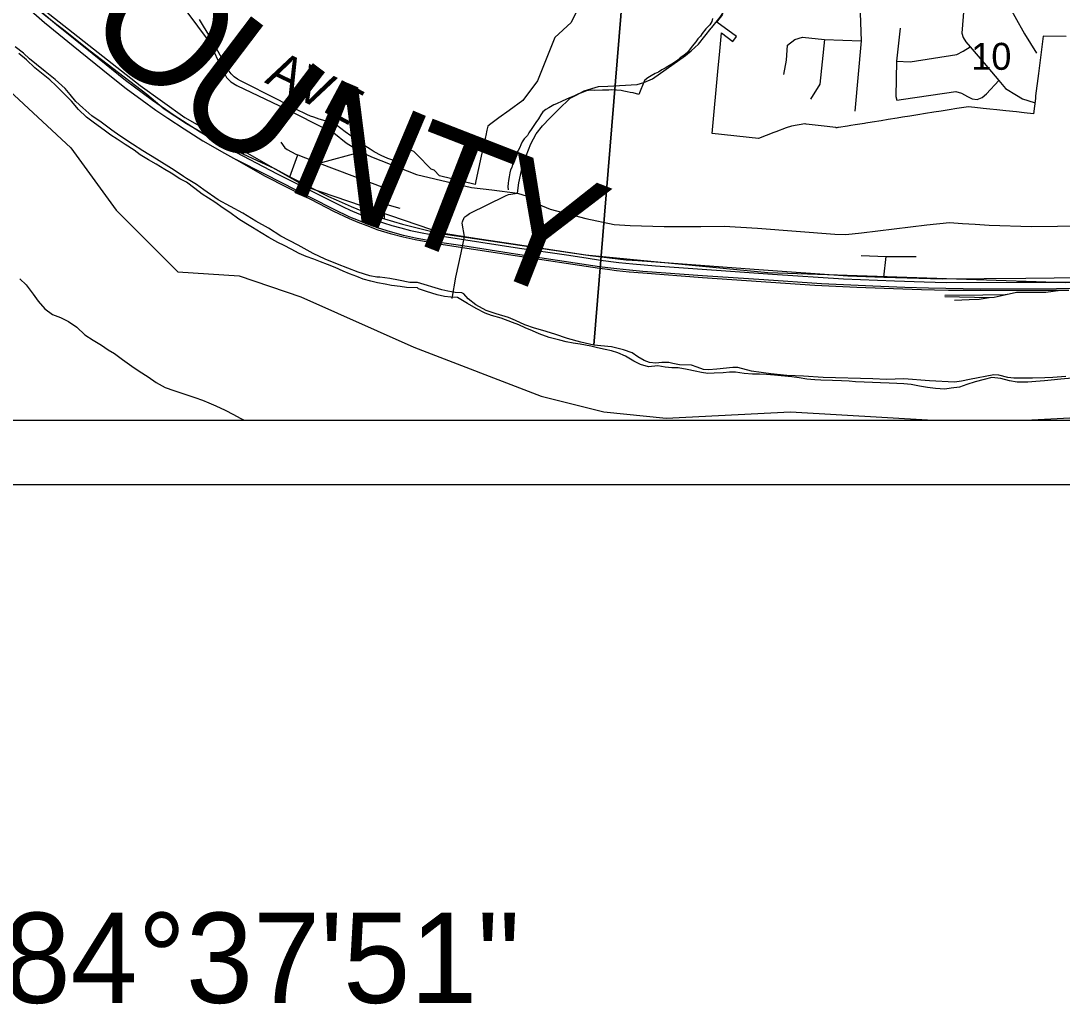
# Model space of a CAD drawing. Extents: x 0 to 43.4, y -8.1 to 22.
# Drawn here: x 6.573 to 8.189, y 13.194 to 14.72 of the extents above; entities that cross this region are included whole.
import ezdxf

# ---------------------------------------------------------------- set-up
doc = ezdxf.new("R2010")
doc.units = 0
for name, color, linetype in [('GM_X_City_Street', 7, 'Continuous'), ('GM_X_Corporation', 7, 'Continuous'), ('GM_X_County_Road', 7, 'Continuous'), ('GM_X_County_Road_Text', 7, 'Continuous'), ('GM_X_County_Text', 7, 'Continuous'), ('GM_X_Major_River', 7, 'Continuous'), ('GM_X_Minor_River', 7, 'Continuous'), ('GM_X_Rail_Line', 7, 'Continuous'), ('GM_X_Section_Text', 7, 'Continuous'), ('GM_X_Township_Road', 7, 'Continuous'), ('GM_X_US_Route', 7, 'Continuous'), ('SH_Data', 7, 'Continuous'), ('SH_Text', 7, 'Continuous')]:
    doc.layers.add(name, color=color, linetype=linetype)

msp = doc.modelspace()

# ---------------------------------------------------------------- linework, layer by layer
at = {"layer": 'GM_X_City_Street'}
for p, q in [((7.0361, 14.499), (7.1007, 14.5165)), ((6.9905, 14.4776), (7.0029, 14.5116)), ((7.1375, 14.4356), (7.1611, 14.4288)), ((7.9126, 14.3219), (7.9163, 14.3541))]:
    msp.add_line(p, q, dxfattribs=at)
for points in [[(6.9765, 14.5313), (6.9827, 14.5228), (6.9862, 14.5198), (7.0001, 14.5127), (7.0029, 14.5116), (7.0361, 14.499), (7.1374, 14.4606), (7.1397, 14.459), (7.1415, 14.4564)], [(7.1377, 14.4126), (7.1375, 14.4356), (7.1415, 14.4564)], [(7.2724, 14.4609), (7.3041, 14.4572), (7.3438, 14.4521), (7.3588, 14.4474), (7.3652, 14.4438), (7.3759, 14.4351), (7.3946, 14.4276), (7.4499, 14.4129), (7.494, 14.4038), (7.519, 14.4022), (7.5717, 14.4004), (7.6283, 14.4004), (7.6647, 14.4011), (7.7166, 14.3978), (7.8366, 14.3885), (7.8533, 14.3883), (7.8777, 14.3909), (7.979, 14.4031), (8.0141, 14.4065), (8.0345, 14.4051), (8.0542, 14.4043), (8.0761, 14.4024), (8.1414, 14.4006), (8.2621, 14.4019)], [(7.2423, 14.2889), (7.2483, 14.322), (7.2564, 14.3596), (7.2616, 14.385)], [(7.8773, 14.3556), (7.9163, 14.3541), (7.9626, 14.3538)]]:
    msp.add_lwpolyline(points, dxfattribs=at)
at = {"layer": 'GM_X_Corporation'}
for points in [[(6.3804, 14.7818), (6.459, 14.6859), (6.5555, 14.6108), (6.6505, 14.5225), (6.7211, 14.4258), (6.8169, 14.3303), (6.9122, 14.3239), (7.0079, 14.2916), (7.1832, 14.2131), (7.3804, 14.1373), (7.4779, 14.1131), (7.5747, 14.1032), (7.7675, 14.1127), (7.989, 14.1), (8.1323, 14.1), (8.26, 14.1066), (8.4573, 14.1578), (8.5559, 14.198), (8.6538, 14.2731), (8.7491, 14.3326), (8.8466, 14.3678), (8.9, 14.3814), (8.9, 20.9)], [(6.3804, 14.7818), (6.459, 14.6859), (6.5555, 14.6108), (6.6505, 14.5225), (6.7211, 14.4258), (6.8169, 14.3303), (6.9122, 14.3239), (7.0079, 14.2916), (7.1832, 14.2131), (7.3804, 14.1373), (7.4779, 14.1131), (7.5747, 14.1032), (7.7675, 14.1127), (7.989, 14.1), (8.1323, 14.1), (8.26, 14.1066), (8.4573, 14.1578), (8.5559, 14.198), (8.6538, 14.2731), (8.7491, 14.3326), (8.8466, 14.3678), (8.9, 14.3814), (8.9, 17.1765)], [(7.5438, 15.2065), (7.4624, 14.2166), (7.4421, 14.2209), (7.4217, 14.2266), (7.4018, 14.2335), (7.3834, 14.2393), (7.3702, 14.2426), (7.3552, 14.2479), (7.3409, 14.2546), (7.3301, 14.2594), (7.3109, 14.2648), (7.2951, 14.2704), (7.279, 14.2788), (7.2671, 14.2881), (7.2604, 14.2959), (7.2574, 14.2978), (7.2472, 14.2981), (7.2359, 14.3002), (7.2265, 14.3023), (7.1885, 14.3138), (7.1883, 14.3136), (7.1766, 14.3138), (7.1592, 14.3173), (7.146, 14.3199), (7.1305, 14.3218), (7.1256, 14.3219), (7.1147, 14.3241), (7.0966, 14.3294), (7.0644, 14.342), (7.0456, 14.3496), (7.0269, 14.3584), (7.0033, 14.3715), (6.9764, 14.3854), (6.9574, 14.398), (6.9379, 14.4087), (6.9178, 14.4213), (6.8793, 14.4419), (6.8569, 14.4576), (6.8457, 14.4655), (6.8301, 14.4749), (6.8256, 14.4781), (6.8111, 14.4879), (6.7834, 14.5052), (6.7622, 14.5179), (6.7465, 14.5281), (6.7267, 14.5411), (6.7144, 14.5501), (6.6977, 14.5622), (6.6835, 14.5721), (6.6691, 14.5845), (6.6587, 14.5946), (6.6495, 14.6055), (6.6421, 14.6144), (6.6262, 14.6284), (6.611, 14.6412), (6.5972, 14.6518), (6.5868, 14.6604), (6.5772, 14.6697), (6.5641, 14.6791)], [(8.1951, 14.168), (8.1746, 14.1662), (8.1621, 14.1658), (8.1431, 14.165), (8.1261, 14.1651), (8.1143, 14.1653), (8.1049, 14.1663), (8.0909, 14.17), (8.083, 14.1706), (8.0453, 14.1631), (8.0328, 14.1604), (8.0221, 14.1591), (7.9832, 14.1608), (7.9435, 14.1639), (7.9165, 14.163), (7.8953, 14.1639), (7.8181, 14.1664), (7.7875, 14.1683), (7.7621, 14.1692), (7.7368, 14.1721), (7.707, 14.1762), (7.6859, 14.1816), (7.6783, 14.1817), (7.6532, 14.1793), (7.6403, 14.1781), (7.6328, 14.1786), (7.6226, 14.1823), (7.614, 14.1855), (7.5951, 14.1859), (7.5852, 14.1877), (7.5785, 14.1893), (7.5679, 14.1896), (7.5588, 14.1886), (7.5489, 14.1896), (7.5407, 14.1928), (7.5306, 14.1984), (7.5216, 14.2047), (7.5085, 14.2091), (7.49, 14.2137), (7.4624, 14.2166), (7.5438, 15.2065)], [(6.3804, 14.7818), (6.459, 14.6859), (6.5555, 14.6108), (6.6505, 14.5225), (6.7211, 14.4258), (6.8169, 14.3303), (6.9122, 14.3239), (7.0079, 14.2916), (7.1832, 14.2131), (7.3804, 14.1373), (7.4779, 14.1131), (7.5747, 14.1032), (7.7675, 14.1127), (7.989, 14.1), (8.1323, 14.1), (8.26, 14.1066), (8.3976, 14.1356), (8.4633, 14.158), (8.5559, 14.198), (8.6538, 14.2731), (8.7491, 14.3326), (8.8466, 14.3678), (8.9, 14.3814), (8.9, 14.7281)], [(7.4364, 14.7361), (7.4274, 14.717), (7.4019, 14.6939), (7.375, 14.6265), (7.3524, 14.5962), (7.3308, 14.5806), (7.3148, 14.569), (7.3027, 14.56), (7.2977, 14.5563), (7.2963, 14.5501), (7.2945, 14.5416), (7.294, 14.5396), (7.2875, 14.5094), (7.2792, 14.4713), (7.278, 14.4657), (7.2231, 14.4791), (7.2146, 14.488), (7.2097, 14.4893), (7.1878, 14.5122), (7.1836, 14.5166), (7.1832, 14.5167), (7.1779, 14.5188), (7.1726, 14.5209), (7.1718, 14.5212), (7.1673, 14.5229), (7.162, 14.525), (7.1577, 14.5068), (7.1564, 14.5013), (7.1429, 14.5062), (7.1321, 14.5109), (7.1212, 14.5164), (7.1151, 14.5204), (7.1069, 14.5259), (7.1026, 14.5287), (7.0767, 14.5474), (7.063, 14.5576), (7.0597, 14.5594), (7.0552, 14.5612), (7.049, 14.5634), (7.0363, 14.5672), (7.0277, 14.57), (7.0229, 14.5719), (7.0171, 14.5743), (7.0117, 14.5767), (7.0052, 14.5802), (6.9716, 14.5975), (6.9139, 14.6264), (6.9096, 14.629), (6.9042, 14.6329), (6.8997, 14.6376), (6.8966, 14.6416), (6.8948, 14.6445), (6.8876, 14.6572), (6.8744, 14.6812), (6.8737, 14.6825), (6.8651, 14.6978), (6.8566, 14.7114), (6.8502, 14.7219)], [(8.1953, 14.6954), (8.1598, 14.696), (8.1572, 14.6753), (8.1556, 14.6629), (8.1525, 14.638), (8.148, 14.603), (8.1478, 14.6011), (8.1476, 14.5992), (8.1446, 14.5752), (8.1301, 14.5771), (8.1185, 14.5783), (8.102, 14.5801), (8.0877, 14.5816), (8.0769, 14.5827), (8.0666, 14.5838), (8.0535, 14.5852), (8.0432, 14.5863), (8.0402, 14.5858), (8.0257, 14.5835), (8.0136, 14.5815), (8.0014, 14.5796), (7.9902, 14.5778), (7.9771, 14.5757), (7.965, 14.5737), (7.9528, 14.5717), (7.9416, 14.5699), (7.933, 14.5686), (7.9193, 14.5663), (7.9084, 14.5646), (7.8943, 14.5623), (7.8844, 14.5608), (7.8823, 14.5604), (7.868, 14.5582), (7.8611, 14.5571), (7.8562, 14.5564), (7.8423, 14.5542), (7.841, 14.5539), (7.8396, 14.5538), (7.8386, 14.5538), (7.8377, 14.554), (7.8154, 14.5565), (7.8153, 14.5565), (7.7917, 14.5595), (7.7903, 14.5596), (7.79, 14.5597), (7.7689, 14.5562), (7.7607, 14.5536), (7.7448, 14.5475), (7.7416, 14.5463), (7.7179, 14.5373), (7.6459, 14.545), (7.6554, 14.6467), (7.6573, 14.6668), (7.6604, 14.7011), (7.6782, 14.6876), (7.684, 14.6951), (7.6535, 14.7176), (7.6626, 14.7296)]]:
    msp.add_lwpolyline(points, dxfattribs=at)
at = {"layer": 'GM_X_County_Road'}
for points in [[(7.6457, 14.7095), (7.6584, 14.7252), (7.6667, 14.7379), (7.6688, 14.7424), (7.6704, 14.7477), (7.6706, 14.7543), (7.67, 14.7606), (7.6683, 14.7649), (7.6656, 14.7694), (7.6611, 14.7736), (7.6586, 14.7755), (7.6568, 14.7767)], [(6.8186, 14.7495), (6.8606, 14.6933), (6.8726, 14.6722), (6.8791, 14.6576), (6.8922, 14.6315), (6.8989, 14.625), (6.9083, 14.6194), (6.9856, 14.5825), (7.0479, 14.5512), (7.0587, 14.5456), (7.0781, 14.5301), (7.0995, 14.5171), (7.1007, 14.5165), (7.1171, 14.5084), (7.1874, 14.4811), (7.2724, 14.4609)], [(7.2616, 14.385), (7.258, 14.4055), (7.2584, 14.4078), (7.259, 14.4094), (7.2605, 14.413), (7.2612, 14.4144), (7.2622, 14.4153), (7.2651, 14.4178), (7.2694, 14.4208), (7.3255, 14.4481), (7.3301, 14.4502), (7.3438, 14.4521), (7.3458, 14.468), (7.3518, 14.4944), (7.3572, 14.5102), (7.3645, 14.529), (7.3729, 14.5443), (7.3827, 14.5566), (7.394, 14.5684), (7.4076, 14.5821), (7.4255, 14.5994), (7.4348, 14.6041), (7.4475, 14.611), (7.4696, 14.6176), (7.4841, 14.6184), (7.5297, 14.6206), (7.54, 14.6237), (7.5534, 14.6294), (7.6048, 14.666), (7.6134, 14.6729), (7.6247, 14.6836), (7.6444, 14.708), (7.6457, 14.7095)]]:
    msp.add_lwpolyline(points, dxfattribs=at)
at = {"layer": 'GM_X_Major_River'}
for points in [[(7.0834, 14.3273), (7.0732, 14.3313), (7.0607, 14.3368), (7.0491, 14.3415), (7.0381, 14.3459), (7.0276, 14.3498), (7.0159, 14.3542), (7.0053, 14.3585), (6.9925, 14.3652), (6.9816, 14.371), (6.9718, 14.3758), (6.9579, 14.3832), (6.9463, 14.3906), (6.9327, 14.3991), (6.9222, 14.4054), (6.9113, 14.412), (6.8975, 14.4221), (6.8869, 14.4291), (6.8742, 14.438), (6.8644, 14.4446), (6.8547, 14.4505), (6.843, 14.4594), (6.8303, 14.4691), (6.8201, 14.4745), (6.8066, 14.4835), (6.7968, 14.4889), (6.7833, 14.4971), (6.7713, 14.5042), (6.7585, 14.5116), (6.7488, 14.5189), (6.7349, 14.5279), (6.7228, 14.536), (6.7127, 14.5423), (6.7022, 14.55), (6.6872, 14.5609), (6.6752, 14.5702), (6.6625, 14.5822), (6.6517, 14.5949), (6.6412, 14.6053), (6.6282, 14.6188), (6.6181, 14.628), (6.6076, 14.6365), (6.5948, 14.6466), (6.5821, 14.6593), (6.5698, 14.669)], [(6.5715, 14.3191), (6.5812, 14.3099), (6.592, 14.2953), (6.6002, 14.2849), (6.6102, 14.2726), (6.6222, 14.2641), (6.6347, 14.2593), (6.6471, 14.2531), (6.6599, 14.2441), (6.6726, 14.2326), (6.6853, 14.224), (6.6985, 14.2162), (6.7086, 14.2092), (6.7184, 14.2034), (6.7308, 14.1941), (6.7454, 14.184), (6.757, 14.1762), (6.7709, 14.1673), (6.7833, 14.1583), (6.7972, 14.1505), (6.8108, 14.1458), (6.8214, 14.1422), (6.8323, 14.139), (6.8433, 14.135), (6.855, 14.131), (6.8648, 14.1271), (6.8757, 14.1224), (6.89, 14.1153), (6.9032, 14.1086), (6.9133, 14.1032), (6.9199, 14.1)], [(7.1889, 14.3051), (7.1718, 14.3058), (7.1616, 14.3075), (7.1483, 14.3092), (7.1385, 14.3109), (7.1264, 14.313), (7.1162, 14.3158), (7.1045, 14.319), (7.0943, 14.323), (7.0834, 14.3273)], [(8.1361, 14.159), (8.1191, 14.159), (8.1073, 14.1608), (8.0938, 14.1646), (8.0802, 14.1664), (8.0679, 14.1633), (8.0542, 14.1595), (8.0412, 14.1553), (8.0297, 14.151), (8.0168, 14.1495), (8.0072, 14.1482), (7.9925, 14.1489), (7.98, 14.1508), (7.9679, 14.153), (7.9547, 14.1552), (7.9437, 14.1562), (7.9327, 14.1569), (7.9206, 14.1572), (7.9073, 14.1579), (7.8948, 14.1582), (7.8819, 14.1589), (7.8683, 14.1596), (7.8584, 14.1603), (7.8467, 14.1609), (7.833, 14.1617), (7.8148, 14.1621), (7.8054, 14.1627), (7.7929, 14.1638), (7.7812, 14.1656), (7.7698, 14.1671), (7.7532, 14.1686), (7.7429, 14.17), (7.7304, 14.1707), (7.7195, 14.1714), (7.7088, 14.1716), (7.6956, 14.1723), (7.6823, 14.1746), (7.6729, 14.1744), (7.663, 14.1735), (7.6493, 14.1727), (7.6394, 14.1726), (7.6296, 14.174), (7.6198, 14.1761), (7.6073, 14.1787), (7.593, 14.1814), (7.5835, 14.1812), (7.5733, 14.1822), (7.5615, 14.1841), (7.5471, 14.1829), (7.5347, 14.1863), (7.5246, 14.1918), (7.5115, 14.1994), (7.4998, 14.2046), (7.49, 14.2075), (7.4802, 14.2096), (7.4678, 14.2122), (7.4576, 14.2148), (7.441, 14.2178), (7.4304, 14.2196), (7.4194, 14.2218), (7.4096, 14.2243), (7.393, 14.2281), (7.3776, 14.2338), (7.3671, 14.2387), (7.3559, 14.2431), (7.3461, 14.2479), (7.336, 14.2516), (7.3187, 14.2581), (7.3036, 14.2623), (7.2938, 14.2659), (7.28, 14.2731), (7.2661, 14.2811), (7.2508, 14.2902), (7.2406, 14.2908), (7.2307, 14.2918), (7.2194, 14.2944), (7.2025, 14.2997), (7.19, 14.3038), (7.1889, 14.3051)], [(8.2046, 14.1652), (8.1871, 14.1638), (8.1719, 14.1622), (8.162, 14.161), (8.1483, 14.1602), (8.1361, 14.159)]]:
    msp.add_lwpolyline(points, dxfattribs=at)
at = {"layer": 'GM_X_Minor_River'}
for points in [[(7.6463, 14.7231), (7.6455, 14.7186), (7.6426, 14.7133), (7.636, 14.7074), (7.6305, 14.7), (7.6281, 14.6958), (7.6238, 14.6918), (7.6206, 14.6869), (7.6151, 14.6802), (7.6076, 14.6705), (7.6026, 14.6665), (7.5964, 14.6621), (7.5913, 14.6577), (7.5836, 14.6522), (7.5774, 14.6489), (7.5731, 14.6464), (7.5681, 14.6438), (7.5627, 14.6398), (7.5573, 14.6377), (7.5515, 14.6344), (7.5461, 14.6311), (7.5415, 14.6278), (7.5408, 14.6272)], [(7.5408, 14.6272), (7.5322, 14.6053), (7.5234, 14.6078), (7.5189, 14.6083), (7.514, 14.6096), (7.509, 14.6104), (7.5049, 14.6113), (7.4973, 14.6119), (7.4905, 14.6125), (7.4855, 14.6122), (7.4802, 14.612), (7.476, 14.6121), (7.4638, 14.6117), (7.4597, 14.6122), (7.4539, 14.6116), (7.4493, 14.6106), (7.4432, 14.6081), (7.4386, 14.6063), (7.4336, 14.6038), (7.4289, 14.6016), (7.4247, 14.6002), (7.4132, 14.5952), (7.4043, 14.5909), (7.4001, 14.5895), (7.3924, 14.5848), (7.3877, 14.5819), (7.3831, 14.5782), (7.3799, 14.5737), (7.3763, 14.5677), (7.3723, 14.5617), (7.3692, 14.5572), (7.366, 14.5524), (7.3616, 14.5456), (7.3596, 14.5415), (7.3545, 14.5363), (7.351, 14.5319), (7.349, 14.5273), (7.3473, 14.5232), (7.3449, 14.5183), (7.3417, 14.5131), (7.3393, 14.5082), (7.3381, 14.504), (7.3364, 14.4988), (7.3351, 14.4923), (7.3331, 14.4882), (7.3322, 14.4837), (7.3309, 14.4776), (7.33, 14.4719), (7.3295, 14.4677), (7.3289, 14.462), (7.3296, 14.4575)]]:
    msp.add_lwpolyline(points, dxfattribs=at)
at = {"layer": 'GM_X_Rail_Line'}
msp.add_line((8.0069, 14.2918), (8.0758, 14.2901), dxfattribs=at)
for points in [[(6.5747, 14.7641), (6.7584, 14.6191), (6.8274, 14.5698), (7.0167, 14.4622), (7.2317, 14.3887), (7.4494, 14.3567), (7.7325, 14.3292), (8.195, 14.3134), (8.3596, 14.3321), (8.499, 14.3577), (8.6557, 14.4047), (8.9, 14.5139)], [(6.5852, 14.7385), (6.6098, 14.7169), (6.6541, 14.6809), (6.7112, 14.6349), (6.7368, 14.6147), (6.7613, 14.5965), (6.7828, 14.5811), (6.8014, 14.5684), (6.8265, 14.5519), (6.8558, 14.5336), (6.8893, 14.5142), (6.9126, 14.5011), (6.9514, 14.4793), (7.0237, 14.4423), (7.0585, 14.4245), (7.0828, 14.413), (7.096, 14.4074), (7.1099, 14.4019), (7.1274, 14.3955), (7.1462, 14.3897), (7.1664, 14.3843), (7.1852, 14.3802), (7.2189, 14.3741), (7.2588, 14.3681), (7.3405, 14.3554), (7.4711, 14.3357), (7.4836, 14.3341), (7.4977, 14.3324), (7.5174, 14.3304), (7.5384, 14.3285), (7.631, 14.3216), (7.8054, 14.3096), (7.8703, 14.3064), (7.9127, 14.305), (7.9709, 14.303), (7.9913, 14.3023), (8.0128, 14.3018), (8.0391, 14.3018), (8.1599, 14.3015), (8.1993, 14.3016)], [(6.606, 14.7326), (6.6287, 14.7137), (6.6837, 14.6692), (6.7357, 14.6276), (6.7774, 14.5964), (6.8112, 14.5732), (6.8514, 14.5473), (6.8658, 14.5387), (6.8957, 14.5214), (6.9707, 14.4824), (7.0731, 14.4312), (7.0843, 14.426), (7.0976, 14.4202), (7.1166, 14.4127), (7.1357, 14.4062), (7.1488, 14.402), (7.163, 14.3982), (7.1777, 14.3945), (7.1932, 14.3914), (7.2095, 14.3883), (7.2272, 14.3854), (7.3472, 14.3671), (7.4201, 14.3565), (7.4506, 14.3517), (7.4729, 14.3484), (7.5013, 14.3449), (7.523, 14.3427), (7.558, 14.3396), (7.7395, 14.3264), (7.8499, 14.3191), (7.9291, 14.3161), (7.975, 14.3148), (8.0092, 14.3138), (8.1197, 14.3142), (8.2188, 14.3143)], [(8.2437, 14.3044), (8.1806, 14.304), (8.0623, 14.3033), (7.9819, 14.3047), (7.9449, 14.3061), (7.8953, 14.3081), (7.8159, 14.3115), (7.7264, 14.3176), (7.6312, 14.324), (7.5386, 14.3309), (7.5177, 14.3328), (7.4979, 14.3348), (7.4839, 14.3365), (7.4714, 14.3381), (7.3409, 14.3578), (7.2592, 14.3705), (7.2193, 14.3764), (7.1857, 14.3826), (7.167, 14.3867), (7.1469, 14.392), (7.1282, 14.3977), (7.1108, 14.4042), (7.0969, 14.4096), (7.0838, 14.4152), (7.0596, 14.4267), (7.0248, 14.4444), (6.9526, 14.4814), (6.9079, 14.5037)], [(8.007, 14.2938), (8.066, 14.2943), (8.1006, 14.2949), (8.1071, 14.2962)], [(8.0219, 14.2862), (8.0448, 14.2871), (8.0604, 14.288), (8.0758, 14.2901)], [(8.0758, 14.2901), (8.0836, 14.2911), (8.1071, 14.2962)], [(8.1071, 14.2962), (8.1184, 14.2985), (8.1638, 14.2984), (8.1868, 14.3015)]]:
    msp.add_lwpolyline(points, dxfattribs=at)
at = {"layer": 'GM_X_Township_Road'}
for points in [[(7.5251, 14.9099), (7.59, 14.9393), (7.6002, 14.9435), (7.6085, 14.945), (7.7118, 14.9353), (7.7654, 14.9296), (7.779, 14.9225), (7.79, 14.9141), (7.8221, 14.8661), (7.8524, 14.8222), (7.8651, 14.8012), (7.8708, 14.793), (7.8717, 14.7866), (7.8729, 14.7768), (7.8755, 14.7315), (7.8774, 14.6888), (7.8673, 14.5792)], [(8.0432, 14.9418), (8.0414, 14.909), (8.0403, 14.85), (8.0376, 14.7938), (8.0364, 14.7395), (8.0337, 14.7004), (8.0354, 14.6939), (8.0397, 14.687), (8.0463, 14.6793), (8.068, 14.654), (8.091, 14.6268), (8.1014, 14.6144), (8.1182, 14.6041), (8.1275, 14.5986), (8.1459, 14.5931)], [(8.0127, 14.7947), (8.0376, 14.7938), (8.0675, 14.7923), (8.0779, 14.7877), (8.0857, 14.7805), (8.1309, 14.6996), (8.1491, 14.6693)], [(7.9376, 14.7081), (7.9323, 14.657), (7.9311, 14.6022), (7.9326, 14.5965), (7.9431, 14.5982), (8.0241, 14.6101), (8.0332, 14.6076), (8.0423, 14.6023), (8.0494, 14.5984), (8.0572, 14.5977), (8.0649, 14.6005), (8.0718, 14.6062), (8.091, 14.6268)], [(7.757, 14.6361), (7.7612, 14.6584), (7.763, 14.6817), (7.7744, 14.6909), (7.7863, 14.6941), (7.8206, 14.6905), (7.8774, 14.6888)], [(7.8206, 14.6905), (7.8132, 14.6215), (7.7986, 14.5982)], [(7.9323, 14.657), (7.9531, 14.6559), (8.0257, 14.6676), (8.0356, 14.6725), (8.0463, 14.6793)]]:
    msp.add_lwpolyline(points, dxfattribs=at)
at = {"layer": 'GM_X_US_Route'}
msp.add_line((6.6291, 14.7139), (6.637, 14.7076), dxfattribs=at)
for points in [[(5.6607, 15.7259), (5.6849, 15.7062), (5.7001, 15.6938), (5.7736, 15.6358), (5.8456, 15.5756), (5.9188, 15.5196), (5.9615, 15.4831), (6.0011, 15.4471), (6.0397, 15.4044), (6.0794, 15.3567), (6.1454, 15.2774), (6.3518, 15.027), (6.4684, 14.8825), (6.5421, 14.7941), (6.563, 14.7704), (6.5793, 14.7537), (6.6291, 14.7139)], [(6.637, 14.7076), (6.6805, 14.6729), (6.7684, 14.6059), (6.7954, 14.5831), (6.8304, 14.5602), (6.8819, 14.5305)], [(6.8819, 14.5305), (6.8854, 14.5285), (6.8909, 14.5259)], [(6.8909, 14.5259), (6.9666, 14.4905), (6.9905, 14.4776), (7.0504, 14.4471), (7.0626, 14.4417)], [(7.5304, 14.3475), (7.7113, 14.3341), (7.8567, 14.3242), (7.9126, 14.3219), (8.0032, 14.3194), (8.1328, 14.3205), (8.2205, 14.3212), (8.2673, 14.3227), (8.2955, 14.3247), (8.33, 14.3295), (8.3536, 14.3332), (8.4019, 14.342), (8.4612, 14.3543), (8.5259, 14.3674), (8.585, 14.3814), (8.6303, 14.3949), (8.6686, 14.41), (8.718, 14.4311), (8.7546, 14.4482), (8.7906, 14.4642), (8.8792, 14.5043), (8.9, 14.5137)], [(7.0626, 14.4417), (7.086, 14.4313), (7.1149, 14.4194), (7.1377, 14.4126), (7.1653, 14.404), (7.2066, 14.3938), (7.2616, 14.385)], [(7.2616, 14.385), (7.2884, 14.381), (7.3371, 14.3736), (7.4568, 14.3556), (7.5123, 14.3488), (7.5304, 14.3475)]]:
    msp.add_lwpolyline(points, dxfattribs=at)
at = {"layer": 'SH_Data'}
for p, q in [((2.1, 14.1), (8.9, 14.1)), ((2, 14), (9, 14))]:
    msp.add_line(p, q, dxfattribs=at)

# ---------------------------------------------------------------- texts
at = {"layer": 'GM_X_County_Road_Text'}
for s, rotation, p in [('A', 333.7583, (6.9501, 14.6244)), ('V', 333.7058, (6.9949, 14.6023)), ('E', 331.9442, (7.0393, 14.5804))]:
    msp.add_text(s, height=0.0568, rotation=rotation, dxfattribs=at).set_placement(p)
at = {"layer": 'GM_X_County_Text'}
for s, rotation, p in [('O', 318.4967, (6.6629, 14.7085)), ('U', 322.8562, (6.8005, 14.5875)), ('N', 337.1107, (6.9785, 14.4607)), ('T', 338.7746, (7.1384, 14.3933)), ('Y', 338.6737, (7.2703, 14.342))]:
    msp.add_text(s, height=0.1894, rotation=rotation, dxfattribs=at).set_placement(p)
at = {"layer": 'GM_X_Section_Text'}
msp.add_text('10', height=0.04186, rotation=0, dxfattribs=at).set_placement((8.0481, 14.6436))
at = {"layer": 'SH_Text'}
msp.add_text('LATITUDE:  39°08\'32"     LONGITUDE:  084°37\'51"', height=0.14, dxfattribs=at).set_placement((3.071, 13.1958))

doc.saveas('drawing.dxf')
